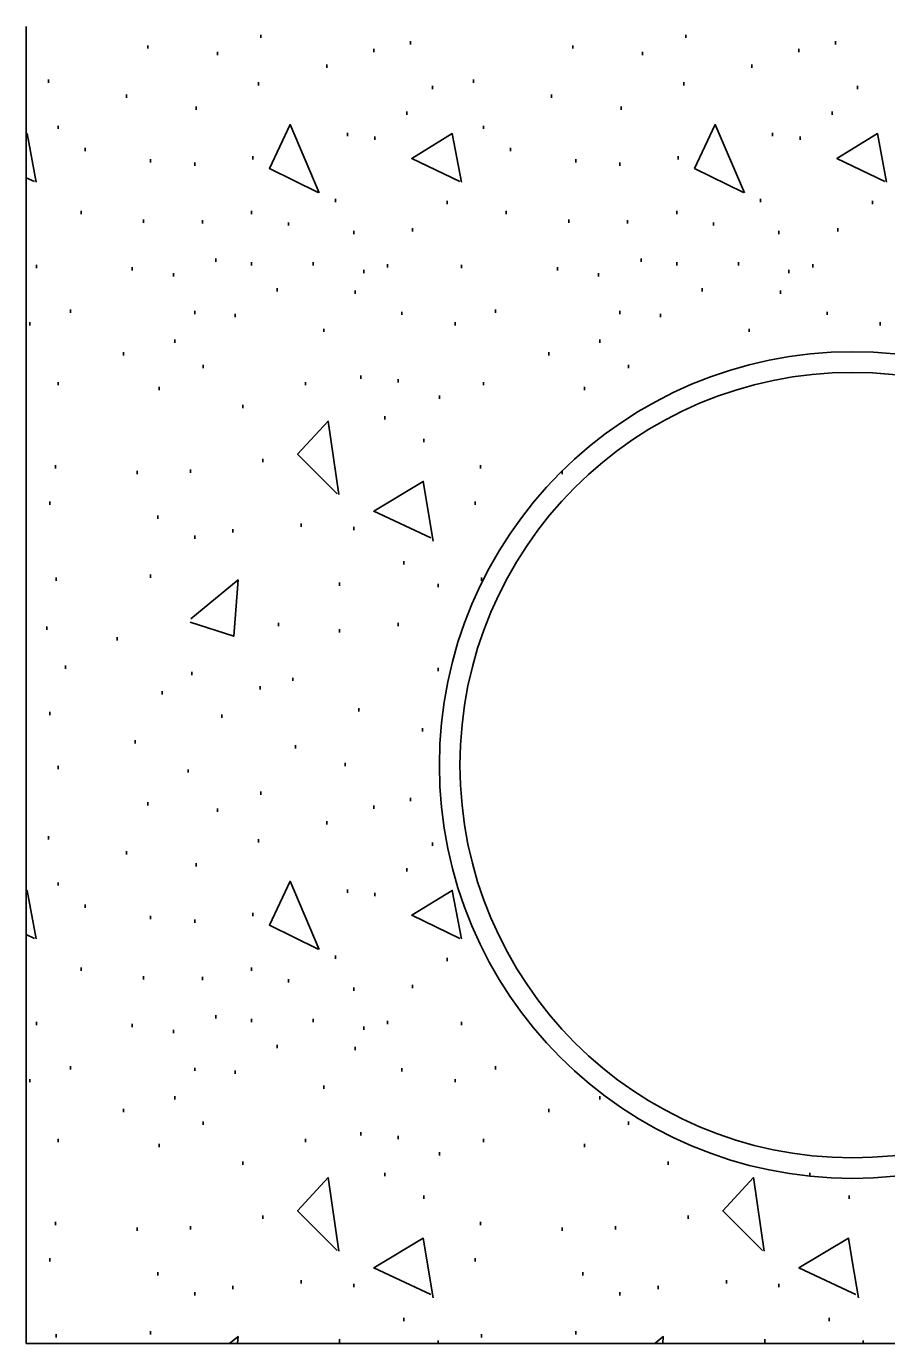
# Model space of a CAD drawing. Extents: x 2133490 to 2172050, y 2138301 to 2145980.
# Drawn here: x 2144623.26 to 2144649.19, y 2138508.98 to 2138548.65 of the extents above; entities that cross this region are included whole.
import ezdxf

# ---------------------------------------------------------------- set-up
doc = ezdxf.new("R2010")
doc.units = 0
doc.layers.add('Utilities_EX_Underground Water', color=7, linetype='Continuous')
doc.layers.add('XSC_Subbase2', color=7, linetype='Continuous')

msp = doc.modelspace()

# ---------------------------------------------------------------- linework, layer by layer
at = {"layer": 'Utilities_EX_Underground Water'}
for radius in [12.445, 11.823]:
    msp.add_circle((2144648.154, 2138526.407), radius, dxfattribs=at)
at = {"layer": 'XSC_Subbase2'}
for p, q in [((2144623.263, 2138508.985), (2144623.263, 2138548.652)), ((2144630.327, 2138548.301), (2144630.327, 2138548.4)), ((2144643.138, 2138548.301), (2144643.138, 2138548.4)), ((2144626.925, 2138547.98), (2144626.925, 2138548.079)), ((2144633.73, 2138547.873), (2144633.73, 2138547.972)), ((2144634.835, 2138548.109), (2144634.835, 2138548.209)), ((2144639.736, 2138547.98), (2144639.736, 2138548.079)), ((2144646.543, 2138547.873), (2144646.543, 2138547.972)), ((2144647.648, 2138548.109), (2144647.648, 2138548.209)), ((2144629.02, 2138547.788), (2144629.02, 2138547.888)), ((2144641.834, 2138547.788), (2144641.834, 2138547.888)), ((2144632.318, 2138547.402), (2144632.318, 2138547.502)), ((2144645.129, 2138547.402), (2144645.129, 2138547.502)), ((2144623.928, 2138546.952), (2144623.928, 2138547.051)), ((2144630.262, 2138546.867), (2144630.262, 2138546.967)), ((2144635.499, 2138546.76), (2144635.499, 2138546.86)), ((2144636.739, 2138546.952), (2144636.739, 2138547.051)), ((2144643.076, 2138546.867), (2144643.076, 2138546.967)), ((2144648.31, 2138546.76), (2144648.31, 2138546.86)), ((2144626.283, 2138546.504), (2144626.283, 2138546.603)), ((2144639.093, 2138546.504), (2144639.093, 2138546.603)), ((2144628.378, 2138546.14), (2144628.378, 2138546.24)), ((2144634.728, 2138545.989), (2144634.728, 2138546.088)), ((2144641.192, 2138546.14), (2144641.192, 2138546.24)), ((2144647.541, 2138545.989), (2144647.541, 2138546.088)), ((2144624.227, 2138545.561), (2144624.227, 2138545.66)), ((2144637.04, 2138545.561), (2144637.04, 2138545.66)), ((2144632.938, 2138545.346), (2144632.938, 2138545.446)), ((2144633.764, 2138545.239), (2144633.764, 2138545.339)), ((2144645.749, 2138545.346), (2144645.749, 2138545.446)), ((2144646.578, 2138545.239), (2144646.578, 2138545.339)), ((2144625.041, 2138544.898), (2144625.041, 2138544.998)), ((2144637.854, 2138544.898), (2144637.854, 2138544.998)), ((2144627.009, 2138544.555), (2144627.009, 2138544.655)), ((2144628.336, 2138544.448), (2144628.336, 2138544.547)), ((2144630.091, 2138544.642), (2144630.091, 2138544.742)), ((2144639.823, 2138544.555), (2144639.823, 2138544.655)), ((2144641.149, 2138544.448), (2144641.149, 2138544.547)), ((2144642.904, 2138544.642), (2144642.904, 2138544.742)), ((2144632.575, 2138543.358), (2144632.575, 2138543.457)), ((2144635.947, 2138543.293), (2144635.947, 2138543.393)), ((2144645.386, 2138543.358), (2144645.386, 2138543.457)), ((2144648.761, 2138543.293), (2144648.761, 2138543.393)), ((2144624.911, 2138542.994), (2144624.911, 2138543.094)), ((2144626.795, 2138542.735), (2144626.795, 2138542.835)), ((2144628.572, 2138542.716), (2144628.572, 2138542.815)), ((2144630.048, 2138542.994), (2144630.048, 2138543.094)), ((2144637.724, 2138542.994), (2144637.724, 2138543.094)), ((2144639.609, 2138542.735), (2144639.609, 2138542.835)), ((2144641.383, 2138542.716), (2144641.383, 2138542.815)), ((2144642.862, 2138542.994), (2144642.862, 2138543.094)), ((2144631.161, 2138542.651), (2144631.161, 2138542.75)), ((2144633.13, 2138542.395), (2144633.13, 2138542.494)), ((2144634.899, 2138542.479), (2144634.899, 2138542.579)), ((2144643.974, 2138542.651), (2144643.974, 2138542.75)), ((2144645.943, 2138542.395), (2144645.943, 2138542.494)), ((2144647.713, 2138542.479), (2144647.713, 2138542.579)), ((2144628.978, 2138541.558), (2144628.978, 2138541.658)), ((2144641.791, 2138541.558), (2144641.791, 2138541.658)), ((2144623.565, 2138541.367), (2144623.565, 2138541.466)), ((2144626.452, 2138541.302), (2144626.452, 2138541.401)), ((2144627.694, 2138541.118), (2144627.694, 2138541.217)), ((2144630.048, 2138541.451), (2144630.048, 2138541.551)), ((2144631.91, 2138541.451), (2144631.91, 2138541.551)), ((2144633.431, 2138541.217), (2144633.431, 2138541.317)), ((2144634.15, 2138541.389), (2144634.15, 2138541.489)), ((2144636.375, 2138541.367), (2144636.375, 2138541.466)), ((2144639.265, 2138541.302), (2144639.265, 2138541.401)), ((2144640.507, 2138541.118), (2144640.507, 2138541.217)), ((2144642.862, 2138541.451), (2144642.862, 2138541.551)), ((2144644.724, 2138541.451), (2144644.724, 2138541.551)), ((2144646.242, 2138541.217), (2144646.242, 2138541.317)), ((2144646.964, 2138541.389), (2144646.964, 2138541.489)), ((2144630.82, 2138540.667), (2144630.82, 2138540.767)), ((2144633.172, 2138540.602), (2144633.172, 2138540.702)), ((2144643.631, 2138540.667), (2144643.631, 2138540.767)), ((2144645.985, 2138540.602), (2144645.985, 2138540.702)), ((2144624.59, 2138540.025), (2144624.59, 2138540.125)), ((2144628.336, 2138539.983), (2144628.336, 2138540.082)), ((2144629.556, 2138539.898), (2144629.556, 2138539.998)), ((2144634.578, 2138539.96), (2144634.578, 2138540.06)), ((2144637.403, 2138540.025), (2144637.403, 2138540.125)), ((2144641.149, 2138539.983), (2144641.149, 2138540.082)), ((2144642.369, 2138539.898), (2144642.369, 2138539.998)), ((2144647.392, 2138539.96), (2144647.392, 2138540.06)), ((2144623.37, 2138539.639), (2144623.37, 2138539.739)), ((2144636.184, 2138539.639), (2144636.184, 2138539.739)), ((2144648.995, 2138539.639), (2144648.995, 2138539.739)), ((2144627.736, 2138539.126), (2144627.736, 2138539.226)), ((2144632.231, 2138539.448), (2144632.231, 2138539.547)), ((2144640.549, 2138539.126), (2144640.549, 2138539.226)), ((2144645.045, 2138539.448), (2144645.045, 2138539.547)), ((2144626.195, 2138538.741), (2144626.195, 2138538.84)), ((2144639.009, 2138538.741), (2144639.009, 2138538.84)), ((2144628.592, 2138538.357), (2144628.592, 2138538.457)), ((2144641.406, 2138538.357), (2144641.406, 2138538.457)), ((2144633.344, 2138538.036), (2144633.344, 2138538.136)), ((2144634.471, 2138537.929), (2144634.471, 2138538.029)), ((2144624.227, 2138537.842), (2144624.227, 2138537.942)), ((2144627.266, 2138537.693), (2144627.266, 2138537.792)), ((2144631.676, 2138537.842), (2144631.676, 2138537.942)), ((2144637.04, 2138537.842), (2144637.04, 2138537.942)), ((2144640.079, 2138537.693), (2144640.079, 2138537.792)), ((2144629.792, 2138537.158), (2144629.792, 2138537.257)), ((2144635.713, 2138537.436), (2144635.713, 2138537.536)), ((2144634.066, 2138536.814), (2144634.066, 2138536.914)), ((2144635.24, 2138536.13), (2144635.24, 2138536.229)), ((2144624.142, 2138535.338), (2144624.142, 2138535.438)), ((2144626.604, 2138535.166), (2144626.604, 2138535.266)), ((2144628.209, 2138535.209), (2144628.209, 2138535.308)), ((2144630.392, 2138535.53), (2144630.392, 2138535.629)), ((2144636.953, 2138535.338), (2144636.953, 2138535.438)), ((2144639.414, 2138535.166), (2144639.414, 2138535.266)), ((2144623.97, 2138534.248), (2144623.97, 2138534.348)), ((2144636.784, 2138534.248), (2144636.784, 2138534.348)), ((2144627.223, 2138533.82), (2144627.223, 2138533.919)), ((2144631.547, 2138533.583), (2144631.547, 2138533.683)), ((2144628.336, 2138533.22), (2144628.336, 2138533.32)), ((2144629.491, 2138533.412), (2144629.491, 2138533.511)), ((2144633.13, 2138533.476), (2144633.13, 2138533.576)), ((2144634.643, 2138532.448), (2144634.643, 2138532.548)), ((2144627.009, 2138532.043), (2144627.009, 2138532.142)), ((2144624.162, 2138531.956), (2144624.162, 2138532.055)), ((2144632.702, 2138531.806), (2144632.702, 2138531.906)), ((2144635.669, 2138531.764), (2144635.669, 2138531.864)), ((2144636.975, 2138531.956), (2144636.975, 2138532.055)), ((2144623.886, 2138530.48), (2144623.886, 2138530.579)), ((2144630.862, 2138530.587), (2144630.862, 2138530.686)), ((2144632.702, 2138530.395), (2144632.702, 2138530.495)), ((2144634.471, 2138530.587), (2144634.471, 2138530.686)), ((2144626.004, 2138530.159), (2144626.004, 2138530.258)), ((2144624.441, 2138529.302), (2144624.441, 2138529.402)), ((2144635.669, 2138529.238), (2144635.669, 2138529.337)), ((2144628.251, 2138529.111), (2144628.251, 2138529.21)), ((2144631.29, 2138528.939), (2144631.29, 2138529.039)), ((2144627.353, 2138528.533), (2144627.353, 2138528.633)), ((2144630.305, 2138528.683), (2144630.305, 2138528.782)), ((2144633.279, 2138528.018), (2144633.279, 2138528.118)), ((2144623.97, 2138527.911), (2144623.97, 2138528.011)), ((2144629.15, 2138527.826), (2144629.15, 2138527.926)), ((2144635.198, 2138527.421), (2144635.198, 2138527.52)), ((2144626.539, 2138527.055), (2144626.539, 2138527.154)), ((2144631.375, 2138526.905), (2144631.375, 2138527.005)), ((2144624.227, 2138526.286), (2144624.227, 2138526.385)), ((2144628.144, 2138526.179), (2144628.144, 2138526.278)), ((2144632.873, 2138526.37), (2144632.873, 2138526.47)), ((2144630.327, 2138525.514), (2144630.327, 2138525.614)), ((2144634.835, 2138525.322), (2144634.835, 2138525.422)), ((2144626.925, 2138525.193), (2144626.925, 2138525.293)), ((2144629.02, 2138525.001), (2144629.02, 2138525.101)), ((2144633.73, 2138525.086), (2144633.73, 2138525.186)), ((2144632.318, 2138524.616), (2144632.318, 2138524.715)), ((2144623.928, 2138524.168), (2144623.928, 2138524.267)), ((2144630.262, 2138524.08), (2144630.262, 2138524.18)), ((2144626.283, 2138523.717), (2144626.283, 2138523.817)), ((2144635.499, 2138523.973), (2144635.499, 2138524.073)), ((2144628.378, 2138523.354), (2144628.378, 2138523.453)), ((2144634.728, 2138523.204), (2144634.728, 2138523.304)), ((2144624.227, 2138522.776), (2144624.227, 2138522.876)), ((2144632.938, 2138522.562), (2144632.938, 2138522.662)), ((2144633.764, 2138522.455), (2144633.764, 2138522.555)), ((2144625.041, 2138522.112), (2144625.041, 2138522.211)), ((2144627.009, 2138521.768), (2144627.009, 2138521.868)), ((2144628.336, 2138521.661), (2144628.336, 2138521.761)), ((2144630.091, 2138521.855), (2144630.091, 2138521.955)), ((2144632.575, 2138520.571), (2144632.575, 2138520.671)), ((2144635.947, 2138520.506), (2144635.947, 2138520.606)), ((2144624.911, 2138520.208), (2144624.911, 2138520.307)), ((2144630.048, 2138520.208), (2144630.048, 2138520.307)), ((2144626.795, 2138519.951), (2144626.795, 2138520.051)), ((2144628.572, 2138519.929), (2144628.572, 2138520.028)), ((2144631.161, 2138519.864), (2144631.161, 2138519.964)), ((2144634.899, 2138519.692), (2144634.899, 2138519.792)), ((2144633.13, 2138519.608), (2144633.13, 2138519.707)), ((2144623.565, 2138518.58), (2144623.565, 2138518.679)), ((2144626.452, 2138518.515), (2144626.452, 2138518.615)), ((2144628.978, 2138518.774), (2144628.978, 2138518.873)), ((2144630.048, 2138518.667), (2144630.048, 2138518.766)), ((2144631.91, 2138518.667), (2144631.91, 2138518.766)), ((2144634.15, 2138518.602), (2144634.15, 2138518.702)), ((2144636.375, 2138518.58), (2144636.375, 2138518.679)), ((2144627.694, 2138518.331), (2144627.694, 2138518.43)), ((2144633.431, 2138518.43), (2144633.431, 2138518.53)), ((2144630.82, 2138517.88), (2144630.82, 2138517.98)), ((2144633.172, 2138517.818), (2144633.172, 2138517.918)), ((2144624.59, 2138517.238), (2144624.59, 2138517.338)), ((2144628.336, 2138517.196), (2144628.336, 2138517.295)), ((2144629.556, 2138517.111), (2144629.556, 2138517.211)), ((2144634.578, 2138517.176), (2144634.578, 2138517.276)), ((2144637.403, 2138517.238), (2144637.403, 2138517.338)), ((2144623.37, 2138516.855), (2144623.37, 2138516.954)), ((2144632.231, 2138516.661), (2144632.231, 2138516.76)), ((2144636.184, 2138516.855), (2144636.184, 2138516.954)), ((2144627.736, 2138516.34), (2144627.736, 2138516.439)), ((2144640.549, 2138516.34), (2144640.549, 2138516.439)), ((2144626.195, 2138515.954), (2144626.195, 2138516.053)), ((2144639.009, 2138515.954), (2144639.009, 2138516.053)), ((2144628.592, 2138515.571), (2144628.592, 2138515.67)), ((2144641.406, 2138515.571), (2144641.406, 2138515.67)), ((2144624.227, 2138515.055), (2144624.227, 2138515.155)), ((2144631.676, 2138515.055), (2144631.676, 2138515.155)), ((2144633.344, 2138515.249), (2144633.344, 2138515.349)), ((2144634.471, 2138515.142), (2144634.471, 2138515.242)), ((2144637.04, 2138515.055), (2144637.04, 2138515.155)), ((2144627.266, 2138514.906), (2144627.266, 2138515.006)), ((2144635.713, 2138514.65), (2144635.713, 2138514.749)), ((2144640.079, 2138514.906), (2144640.079, 2138515.006)), ((2144629.792, 2138514.371), (2144629.792, 2138514.47)), ((2144642.603, 2138514.371), (2144642.603, 2138514.47)), ((2144634.066, 2138514.03), (2144634.066, 2138514.129)), ((2144646.877, 2138514.03), (2144646.877, 2138514.129)), ((2144635.24, 2138513.343), (2144635.24, 2138513.442)), ((2144648.054, 2138513.343), (2144648.054, 2138513.442)), ((2144624.142, 2138512.551), (2144624.142, 2138512.651)), ((2144630.392, 2138512.746), (2144630.392, 2138512.845)), ((2144636.953, 2138512.551), (2144636.953, 2138512.651)), ((2144643.203, 2138512.746), (2144643.203, 2138512.845)), ((2144626.604, 2138512.38), (2144626.604, 2138512.479)), ((2144628.209, 2138512.424), (2144628.209, 2138512.524)), ((2144639.414, 2138512.38), (2144639.414, 2138512.479)), ((2144641.02, 2138512.424), (2144641.02, 2138512.524)), ((2144623.97, 2138511.461), (2144623.97, 2138511.561)), ((2144636.784, 2138511.461), (2144636.784, 2138511.561)), ((2144627.223, 2138511.033), (2144627.223, 2138511.133)), ((2144640.037, 2138511.033), (2144640.037, 2138511.133)), ((2144629.491, 2138510.625), (2144629.491, 2138510.724)), ((2144631.547, 2138510.797), (2144631.547, 2138510.896)), ((2144633.13, 2138510.69), (2144633.13, 2138510.789)), ((2144642.304, 2138510.625), (2144642.304, 2138510.724)), ((2144644.36, 2138510.797), (2144644.36, 2138510.896)), ((2144645.943, 2138510.69), (2144645.943, 2138510.789)), ((2144628.336, 2138510.433), (2144628.336, 2138510.533)), ((2144641.149, 2138510.433), (2144641.149, 2138510.533)), ((2144634.643, 2138509.662), (2144634.643, 2138509.761)), ((2144647.454, 2138509.662), (2144647.454, 2138509.761)), ((2144624.162, 2138509.171), (2144624.162, 2138509.271)), ((2144627.009, 2138509.256), (2144627.009, 2138509.356)), ((2144632.702, 2138509.02), (2144632.702, 2138509.119)), ((2144635.669, 2138508.985), (2144635.669, 2138509.077)), ((2144636.975, 2138509.171), (2144636.975, 2138509.271)), ((2144639.823, 2138509.256), (2144639.823, 2138509.356)), ((2144645.515, 2138509.02), (2144645.515, 2138509.119)), ((2144648.482, 2138508.985), (2144648.482, 2138509.077)), ((2144623.263, 2138508.985), (2144673.043, 2138508.985))]:
    msp.add_line(p, q, dxfattribs=at)
for points in [[(2144632.059, 2138543.651), (2144630.588, 2138544.373), (2144631.211, 2138545.695), (2144632.089, 2138543.637)], [(2144644.873, 2138543.651), (2144643.402, 2138544.373), (2144644.024, 2138545.695), (2144644.903, 2138543.637)], [(2144623.263, 2138545.409), (2144623.286, 2138545.421), (2144623.562, 2138543.963)], [(2144636.323, 2138543.975), (2144634.877, 2138544.674), (2144636.097, 2138545.421), (2144636.373, 2138543.963)], [(2144649.134, 2138543.975), (2144647.688, 2138544.674), (2144648.91, 2138545.421), (2144649.186, 2138543.963)], [(2144623.51, 2138543.975), (2144623.263, 2138544.094)], [(2144632.632, 2138534.574), (2144631.437, 2138535.771), (2144632.358, 2138536.767), (2144632.682, 2138534.552)], [(2144635.45, 2138533.252), (2144633.73, 2138534.051), (2144635.225, 2138534.947), (2144635.524, 2138533.153)], [(2144628.221, 2138530.811), (2144629.643, 2138531.983), (2144629.516, 2138530.288), (2144628.197, 2138530.711)], [(2144623.263, 2138522.622), (2144623.286, 2138522.634), (2144623.562, 2138521.176)], [(2144632.059, 2138520.865), (2144630.588, 2138521.589), (2144631.211, 2138522.908), (2144632.089, 2138520.85)], [(2144636.323, 2138521.188), (2144634.877, 2138521.888), (2144636.097, 2138522.634), (2144636.373, 2138521.176)], [(2144623.51, 2138521.188), (2144623.263, 2138521.308)], [(2144632.632, 2138511.787), (2144631.437, 2138512.984), (2144632.358, 2138513.983), (2144632.682, 2138511.767)], [(2144645.445, 2138511.787), (2144644.248, 2138512.984), (2144645.172, 2138513.983), (2144645.495, 2138511.767)], [(2144635.45, 2138510.468), (2144633.73, 2138511.265), (2144635.225, 2138512.161), (2144635.524, 2138510.366)], [(2144648.153, 2138510.518), (2144646.543, 2138511.265), (2144648.039, 2138512.161), (2144648.153, 2138511.474)], [(2144648.153, 2138511.474), (2144648.338, 2138510.366)], [(2144648.263, 2138510.468), (2144648.153, 2138510.518)], [(2144629.386, 2138508.985), (2144629.643, 2138509.196), (2144629.628, 2138508.985)], [(2144642.197, 2138508.985), (2144642.454, 2138509.196), (2144642.439, 2138508.985)]]:
    msp.add_lwpolyline(points, dxfattribs=at)

doc.saveas('drawing.dxf')
